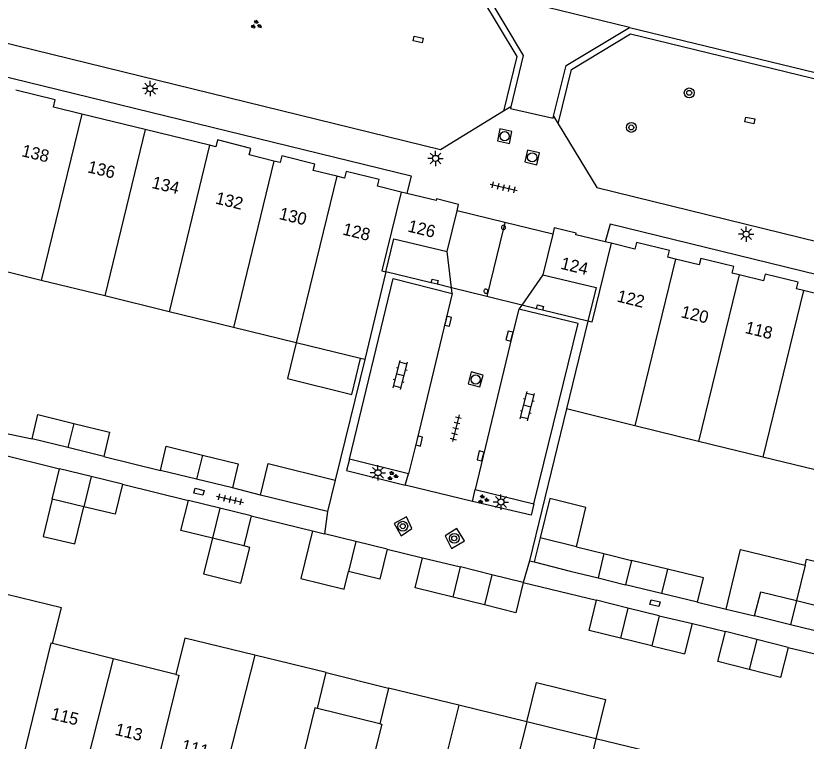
# Model space of a CAD drawing. Extents: x 125000 to 129004, y 397500 to 399008.
# Drawn here: x 126372.5 to 126436.9, y 398378.8 to 398437.9 of the extents above; entities that cross this region are included whole.
import ezdxf

# ---------------------------------------------------------------- set-up
doc = ezdxf.new("R2010")
doc.units = 0
for name, color, linetype in [('gg-afsc-erfafscheiding', 7, 'Continuous'), ('gg-afsc-hekwerk', 7, 'Continuous'), ('gg-anno-huisnummerreeks BGT', 7, 'Continuous'), ('gg-bbg-bijgebouw', 7, 'Continuous'), ('gg-bbg-gedigitaliseerde bijgebouw', 7, 'Continuous'), ('gg-bbg-hoofdgebouw', 7, 'Continuous'), ('gg-bbg-luifel en loopbrug', 7, 'Continuous'), ('gg-bbg-onder overbouw', 7, 'Continuous'), ('gg-bbg-pand overbouw', 7, 'Continuous'), ('gg-bbg-pilaar onder overbouw', 7, 'Continuous'), ('gg-bbg-pilaar pand', 7, 'Continuous'), ('gg-bbg-tussenscheiding', 7, 'Continuous'), ('gg-bbg-tussenscheiding niveau 01', 7, 'Continuous'), ('gg-knt-verharding', 7, 'Continuous'), ('gt-grn-weggrens', 7, 'Continuous'), ('gt-symb-boom', 7, 'Continuous'), ('gt-symb-groenvak', 7, 'Continuous'), ('gt-symb-klinker verharding', 7, 'Continuous'), ('gt-symb-kolk', 7, 'Continuous'), ('gt-symb-kolk center center', 7, 'Continuous'), ('gt-symb-lichtmast', 7, 'Continuous'), ('gt-symb-rioolschacht', 7, 'Continuous'), ('gt-symb-tegel verharding', 7, 'Continuous')]:
    doc.layers.add(name, color=color, linetype=linetype)

# ---------------------------------------------------------------- blocks, each defined once
blk = doc.blocks.new('gt0-TEG1')
at = {"layer": 'gt-symb-tegel verharding'}
for p, q in [((-1.125, 0), (1.125, 0)), ((-0.9, -0.25), (-0.9, 0.25)), ((-0.45, -0.25), (-0.45, 0.25)), ((0, -0.25), (0, 0.25)), ((0.45, -0.25), (0.45, 0.25)), ((0.9, -0.25), (0.9, 0.25))]:
    blk.add_line(p, q, dxfattribs=at)
blk = doc.blocks.new('gt0-RS')
at = {"layer": 'gt-symb-rioolschacht'}
blk.add_lwpolyline([(-0.5, -0.5), (0.5, -0.5), (0.5, 0.5), (-0.5, 0.5)], close=True, dxfattribs=at)
blk.add_circle((0, 0), 0.375, dxfattribs=at)
blk = doc.blocks.new('gt0-LMAST')
at = {"layer": 'gt-symb-lichtmast'}
for p, q in [((-0.182, 0.173), (-0.447, 0.438)), ((-0.005, 0.246), (-0.005, 0.621)), ((0.172, 0.173), (0.437, 0.438)), ((-0.255, -0.004), (-0.63, -0.004)), ((-0.182, -0.181), (-0.447, -0.446)), ((-0.005, -0.254), (-0.005, -0.629)), ((0.437, -0.446), (0.172, -0.181)), ((0.245, -0.004), (0.62, -0.004))]:
    blk.add_line(p, q, dxfattribs=at)
blk.add_circle((-0.005, -0.004), 0.25, dxfattribs=at)
blk = doc.blocks.new('gt0-GRVAK')
at = {"layer": 'gt-symb-groenvak'}
for p, q in [((-0.11, 0.189), (-0.228, 0.24)), ((-0.182, 0.153), (0.088, 0.153)), ((-0.091, 0.211), (-0.156, 0.322)), ((-0.047, 0.214), (-0.047, 0.393)), ((-0.004, 0.211), (0.061, 0.322)), ((0.015, 0.189), (0.133, 0.24)), ((0.262, -0.052), (0.197, 0.059)), ((0.305, -0.049), (0.305, 0.13)), ((0.349, -0.052), (0.414, 0.059)), ((-0.245, -0.228), (-0.363, -0.177)), ((-0.318, -0.264), (-0.047, -0.264)), ((-0.226, -0.206), (-0.291, -0.095)), ((-0.183, -0.203), (-0.183, -0.024)), ((-0.139, -0.206), (-0.074, -0.095)), ((-0.12, -0.228), (-0.002, -0.177)), ((0.243, -0.074), (0.125, -0.023)), ((0.17, -0.11), (0.441, -0.11)), ((0.368, -0.074), (0.486, -0.023))]:
    blk.add_line(p, q, dxfattribs=at)
blk = doc.blocks.new('gt0-KL1')
at = {"layer": 'gt-symb-klinker verharding'}
for p, q in [((-1.15, 0.3), (1.15, 0.3)), ((-1, -0.3), (-1, 0.3)), ((-0.5, 0.3), (-0.5, 0.45)), ((0, -0.3), (0, 0.3)), ((0.5, 0.3), (0.5, 0.45)), ((1, -0.3), (1, 0.3)), ((-1.15, -0.3), (1.15, -0.3)), ((-0.5, -0.45), (-0.5, -0.3)), ((0.5, -0.45), (0.5, -0.3))]:
    blk.add_line(p, q, dxfattribs=at)
blk = doc.blocks.new('gt0-KOLK')
at = {"layer": 'gt-symb-kolk'}
blk.add_lwpolyline([(0, 0), (0.375, 0), (0.375, 0.4), (-0.375, 0.4), (-0.375, 0), (0, 0)], dxfattribs=at)
blk = doc.blocks.new('gt0-KOLKCC')
at = {"layer": 'gt-symb-kolk center center'}
blk.add_lwpolyline([(-0.375, 0.2), (0.375, 0.2), (0.375, -0.2), (-0.375, -0.2)], close=True, dxfattribs=at)
blk = doc.blocks.new('gt0-BOOM')
at = {"layer": 'gt-symb-boom'}
for radius in [0.4, 0.2]:
    blk.add_circle((0, 0), radius, dxfattribs=at)

msp = doc.modelspace()

# ---------------------------------------------------------------- linework, layer by layer
at = {"layer": 'gg-afsc-erfafscheiding'}
for p, q in [((126371.518, 398403.919), (126373.842, 398403.427)), ((126365.71, 398403.532), (126376.088, 398400.968)), ((126379.693, 398401.978), (126384.31, 398400.845)), ((126381.211, 398399.729), (126386.578, 398398.407)), ((126391.695, 398397.156), (126396.693, 398395.93)), ((126402.786, 398394.434), (126405.654, 398393.738)), ((126413.87, 398391.702), (126419.835, 398390.263)), ((126428.068, 398390.118), (126430.398, 398389.556)), ((126427.652, 398388.366), (126430.346, 398387.722)), ((126435.457, 398386.425), (126440.82, 398385.139))]:
    msp.add_line(p, q, dxfattribs=at)
at = {"layer": 'gg-afsc-hekwerk'}
for p, q in [((126400.948, 398409.876), (126398.544, 398400.063)), ((126417.392, 398405.851), (126414.392, 398393.482)), ((126414.392, 398393.482), (126414.761, 398393.389))]:
    msp.add_line(p, q, dxfattribs=at)
at = {"layer": 'gg-bbg-bijgebouw'}
for p, q in [((126376.768, 398402.702), (126373.842, 398403.427)), ((126379.693, 398401.978), (126376.768, 398402.702)), ((126375.493, 398398.509), (126376.088, 398400.968)), ((126378.65, 398400.348), (126376.088, 398400.968)), ((126381.211, 398399.729), (126378.65, 398400.348)), ((126387.243, 398400.133), (126384.31, 398400.845)), ((126390.175, 398399.422), (126387.243, 398400.133)), ((126398.544, 398400.063), (126397.907, 398397.505)), ((126378.055, 398397.889), (126375.493, 398398.509)), ((126389.137, 398397.781), (126386.578, 398398.407)), ((126397.907, 398397.505), (126392.453, 398398.835)), ((126391.695, 398397.156), (126389.137, 398397.781)), ((126391.695, 398397.156), (126391.094, 398394.698)), ((126391.094, 398394.698), (126388.536, 398395.323)), ((126400.225, 398395.063), (126397.664, 398395.692)), ((126415.259, 398395.367), (126414.761, 398393.389)), ((126418.2, 398394.627), (126415.259, 398395.367)), ((126402.786, 398394.434), (126400.225, 398395.063)), ((126414.761, 398393.389), (126417.702, 398392.649)), ((126422.697, 398393.515), (126422.213, 398391.537)), ((126425.625, 398392.806), (126422.697, 398393.515)), ((126408.146, 398390.529), (126408.761, 398392.983)), ((126411.316, 398392.342), (126408.761, 398392.983)), ((126413.87, 398391.702), (126411.316, 398392.342)), ((126425.141, 398390.827), (126422.213, 398391.537)), ((126428.068, 398390.118), (126425.141, 398390.827)), ((126410.7, 398389.888), (126408.146, 398390.529)), ((126422.397, 398389.636), (126419.835, 398390.263)), ((126424.958, 398389.009), (126422.397, 398389.636)), ((126424.958, 398389.009), (126424.356, 398386.551)), ((126435.656, 398388.268), (126432.728, 398388.994)), ((126438.584, 398387.541), (126435.656, 398388.268)), ((126432.902, 398387.073), (126430.346, 398387.722)), ((126424.356, 398386.551), (126421.795, 398387.178)), ((126435.457, 398386.425), (126432.902, 398387.073))]:
    msp.add_line(p, q, dxfattribs=at)
for points in [[(126373.842, 398403.427), (126374.311, 398405.404), (126377.248, 398404.677)], [(126377.248, 398404.677), (126380.16, 398403.957), (126379.693, 398401.978)], [(126384.31, 398400.845), (126384.778, 398402.816), (126387.722, 398402.103)], [(126387.722, 398402.103), (126390.646, 398401.395), (126390.175, 398399.422)], [(126392.453, 398398.835), (126393.079, 398401.4), (126398.544, 398400.063)], [(126381.211, 398399.729), (126380.616, 398397.27), (126378.055, 398397.889)], [(126388.536, 398395.323), (126385.977, 398395.949), (126386.578, 398398.407)], [(126402.786, 398394.434), (126402.182, 398391.977), (126399.621, 398392.606)], [(126428.068, 398390.118), (126428.552, 398392.097), (126425.625, 398392.806)], [(126413.87, 398391.702), (126413.255, 398389.248), (126410.7, 398389.888)], [(126432.728, 398388.994), (126433.23, 398390.961), (126436.139, 398390.241)], [(126421.795, 398387.178), (126419.233, 398387.806), (126419.835, 398390.263)], [(126436.139, 398390.241), (126439.077, 398389.514), (126438.584, 398387.541)], [(126432.28, 398384.621), (126429.724, 398385.27), (126430.346, 398387.722)], [(126435.457, 398386.425), (126434.835, 398383.973), (126432.28, 398384.621)]]:
    msp.add_lwpolyline(points, dxfattribs=at)
at = {"layer": 'gg-bbg-gedigitaliseerde bijgebouw'}
for p, q in [((126396.693, 398395.93), (126397.664, 398395.692)), ((126418.2, 398394.627), (126420.449, 398394.071)), ((126420.449, 398394.071), (126419.965, 398392.091)), ((126417.702, 398392.649), (126419.965, 398392.091))]:
    msp.add_line(p, q, dxfattribs=at)
msp.add_lwpolyline([(126396.693, 398395.93), (126395.745, 398392.043), (126399.274, 398391.182), (126399.621, 398392.606)], dxfattribs=at)
at = {"layer": 'gg-bbg-hoofdgebouw'}
for p, q in [((126383.071, 398428.614), (126377.891, 398429.879)), ((126388.308, 398427.336), (126383.071, 398428.614)), ((126404.375, 398423.413), (126403.918, 398423.525)), ((126421.026, 398419.35), (126420.559, 398419.465)), ((126402.676, 398417.039), (126400.948, 398409.876)), ((126379.774, 398415.061), (126374.594, 398416.329)), ((126441.969, 398414.219), (126436.711, 398415.504)), ((126385.01, 398413.779), (126379.774, 398415.061)), ((126390.25, 398412.496), (126385.01, 398413.779)), ((126419.136, 398412.997), (126417.392, 398405.851)), ((126395.372, 398411.241), (126390.25, 398412.496)), ((126400.618, 398409.957), (126395.372, 398411.241)), ((126400.948, 398409.876), (126400.618, 398409.957)), ((126417.722, 398405.77), (126417.392, 398405.851)), ((126422.971, 398404.483), (126417.722, 398405.77)), ((126428.153, 398403.211), (126422.971, 398404.483)), ((126433.407, 398401.925), (126428.153, 398403.211)), ((126438.665, 398400.638), (126433.407, 398401.925)), ((126380.453, 398385.499), (126375.511, 398386.74)), ((126397.813, 398384.373), (126391.983, 398385.794)), ((126385.546, 398384.221), (126380.453, 398385.499)), ((126397.094, 398381.454), (126397.813, 398384.373)), ((126402.902, 398383.114), (126402.184, 398380.2)), ((126408.627, 398381.714), (126402.902, 398383.114)), ((126414.158, 398380.361), (126408.627, 398381.714)), ((126402.184, 398380.2), (126397.094, 398381.454)), ((126419.787, 398378.984), (126414.158, 398380.361)), ((126424.952, 398377.721), (126419.787, 398378.984))]:
    msp.add_line(p, q, dxfattribs=at)
for points in [[(126377.891, 398429.879), (126375.577, 398430.444), (126375.722, 398431.041), (126372.508, 398431.823)], [(126393.548, 398426.056), (126391.543, 398426.546), (126391.678, 398427.07), (126388.95, 398427.773), (126388.806, 398427.214), (126388.308, 398427.336)], [(126398.671, 398424.807), (126396.75, 398425.278), (126396.881, 398425.811), (126394.201, 398426.469), (126394.069, 398425.929), (126393.548, 398426.056)], [(126403.918, 398423.525), (126401.981, 398423.998), (126402.115, 398424.546), (126399.446, 398425.201), (126399.311, 398424.65), (126398.671, 398424.807)], [(126408.476, 398421.995), (126408.604, 398422.518), (126406.806, 398422.964), (126406.772, 398422.828), (126404.375, 398423.413)], [(126374.594, 398416.329), (126369.021, 398417.694), (126369.854, 398421.033)], [(126420.559, 398419.465), (126418.16, 398420.053), (126418.193, 398420.189), (126416.398, 398420.612), (126416.275, 398420.1)], [(126426.275, 398418.063), (126425.65, 398418.216), (126425.781, 398418.759), (126423.093, 398419.408), (126422.964, 398418.875), (126421.026, 398419.35)], [(126431.457, 398416.792), (126430.892, 398416.93), (126431.023, 398417.469), (126428.335, 398418.122), (126428.206, 398417.589), (126426.275, 398418.063)], [(126436.711, 398415.504), (126436.136, 398415.645), (126436.268, 398416.186), (126433.586, 398416.842), (126433.454, 398416.302), (126431.457, 398416.792)], [(126375.511, 398386.74), (126376.242, 398389.651), (126370.638, 398391.019)], [(126391.983, 398385.794), (126386.289, 398387.181), (126385.546, 398384.221)]]:
    msp.add_lwpolyline(points, dxfattribs=at)
at = {"layer": 'gg-bbg-luifel en loopbrug'}
for p, q in [((126420.449, 398394.071), (126422.697, 398393.515)), ((126405.654, 398393.738), (126408.761, 398392.983)), ((126436.842, 398393.136), (126436.139, 398390.241)), ((126419.965, 398392.091), (126422.213, 398391.537)), ((126430.398, 398389.556), (126432.728, 398388.994)), ((126424.958, 398389.009), (126427.652, 398388.366)), ((126397.813, 398384.373), (126402.902, 398383.114))]:
    msp.add_line(p, q, dxfattribs=at)
for points in [[(126395.372, 398411.241), (126394.659, 398408.327), (126399.905, 398407.043), (126400.618, 398409.957)], [(126375.493, 398398.509), (126374.758, 398395.472), (126377.32, 398394.852), (126378.055, 398397.889)], [(126418.2, 398394.627), (126418.983, 398397.833), (126416.037, 398398.552), (126415.259, 398395.367)], [(126388.536, 398395.323), (126387.824, 398392.409), (126390.868, 398391.665), (126391.58, 398394.579), (126391.094, 398394.698)], [(126430.398, 398389.556), (126431.578, 398394.415), (126436.842, 398393.136)], [(126408.146, 398390.529), (126405.055, 398391.284), (126405.654, 398393.738)], [(126436.842, 398393.136), (126436.96, 398393.622), (126442.188, 398392.352)], [(126424.356, 398386.551), (126427.048, 398385.893), (126427.652, 398388.366)], [(126414.158, 398380.361), (126414.941, 398383.567), (126420.571, 398382.191), (126419.787, 398378.984)]]:
    msp.add_lwpolyline(points, dxfattribs=at)
at = {"layer": 'gg-bbg-onder overbouw'}
for p, q in [((126407.661, 398418.673), (126408.476, 398421.995)), ((126416.275, 398420.1), (126415.478, 398416.776))]:
    msp.add_line(p, q, dxfattribs=at)
for points in [[(126402.676, 398417.039), (126403.322, 398419.719), (126407.661, 398418.673)], [(126415.478, 398416.776), (126419.806, 398415.74), (126419.136, 398412.997)]]:
    msp.add_lwpolyline(points, dxfattribs=at)
at = {"layer": 'gg-bbg-pand overbouw'}
for p, q in [((126412.376, 398421.047), (126408.476, 398421.995)), ((126416.275, 398420.1), (126412.376, 398421.047)), ((126406.374, 398416.132), (126402.676, 398417.039)), ((126408.026, 398415.726), (126406.859, 398416.013)), ((126410.906, 398415.019), (126408.026, 398415.726)), ((126413.751, 398414.319), (126410.906, 398415.019)), ((126414.953, 398414.024), (126413.751, 398414.319)), ((126419.136, 398412.997), (126415.437, 398413.905))]:
    msp.add_line(p, q, dxfattribs=at)
at = {"layer": 'gg-bbg-pilaar onder overbouw'}
for points in [[(126412.316, 398420.804), (126412.308, 398420.808), (126412.256, 398420.816), (126412.203, 398420.808), (126412.156, 398420.784), (126412.118, 398420.746), (126412.094, 398420.698), (126412.086, 398420.646), (126412.094, 398420.593), (126412.118, 398420.546), (126412.156, 398420.508), (126412.204, 398420.484), (126412.237, 398420.479)], [(126412.237, 398420.479), (126412.256, 398420.476), (126412.309, 398420.484), (126412.356, 398420.508), (126412.394, 398420.546), (126412.418, 398420.594), (126412.426, 398420.646), (126412.418, 398420.699), (126412.394, 398420.746), (126412.356, 398420.784), (126412.316, 398420.804)], [(126406.374, 398416.132), (126406.446, 398416.441), (126406.939, 398416.32), (126406.859, 398416.013)], [(126410.747, 398415.298), (126410.797, 398415.281), (126410.851, 398415.281), (126410.901, 398415.297), (126410.944, 398415.329), (126410.975, 398415.372), (126410.992, 398415.422), (126410.992, 398415.476), (126410.976, 398415.526), (126410.944, 398415.569), (126410.901, 398415.6), (126410.851, 398415.617), (126410.797, 398415.617), (126410.747, 398415.601), (126410.704, 398415.569), (126410.673, 398415.526), (126410.656, 398415.476), (126410.656, 398415.422), (126410.672, 398415.372), (126410.704, 398415.329), (126410.747, 398415.298)], [(126414.953, 398414.024), (126415.025, 398414.333), (126415.518, 398414.212), (126415.437, 398413.905)]]:
    msp.add_lwpolyline(points, dxfattribs=at)
at = {"layer": 'gg-bbg-pilaar pand'}
for p, q in [((126406.859, 398416.013), (126406.374, 398416.132)), ((126415.437, 398413.905), (126414.953, 398414.024))]:
    msp.add_line(p, q, dxfattribs=at)
at = {"layer": 'gg-bbg-tussenscheiding'}
for p, q in [((126377.891, 398429.879), (126374.594, 398416.329)), ((126383.071, 398428.614), (126379.774, 398415.061)), ((126388.308, 398427.336), (126385.01, 398413.779)), ((126393.548, 398426.056), (126390.25, 398412.496)), ((126398.671, 398424.807), (126395.372, 398411.241)), ((126426.275, 398418.063), (126422.971, 398404.483)), ((126431.457, 398416.792), (126428.153, 398403.211)), ((126436.711, 398415.504), (126433.407, 398401.925)), ((126377.248, 398404.677), (126376.768, 398402.702)), ((126387.722, 398402.103), (126387.243, 398400.133)), ((126378.65, 398400.348), (126378.055, 398397.889)), ((126389.137, 398397.781), (126388.536, 398395.323)), ((126400.225, 398395.063), (126399.621, 398392.606)), ((126425.625, 398392.806), (126425.141, 398390.827)), ((126411.316, 398392.342), (126410.7, 398389.888)), ((126436.139, 398390.241), (126435.656, 398388.268)), ((126422.397, 398389.636), (126421.795, 398387.178)), ((126432.902, 398387.073), (126432.28, 398384.621)), ((126391.983, 398385.794), (126388.903, 398373.653)), ((126380.453, 398385.499), (126378.12, 398376.304)), ((126408.627, 398381.714), (126405.55, 398369.585)), ((126414.158, 398380.361), (126411.084, 398368.242)), ((126419.787, 398378.984), (126416.811, 398366.835))]:
    msp.add_line(p, q, dxfattribs=at)
for points in [[(126403.918, 398423.525), (126402.359, 398417.117), (126402.676, 398417.039)], [(126421.026, 398419.35), (126419.461, 398412.917), (126419.136, 398412.997)], [(126375.511, 398386.74), (126375.366, 398386.777), (126373.127, 398377.524)], [(126385.546, 398384.221), (126385.805, 398384.156), (126383.56, 398374.975)], [(126397.094, 398381.454), (126396.892, 398381.504), (126394.619, 398372.26)], [(126402.184, 398380.2), (126402.337, 398380.162), (126399.998, 398370.942)]]:
    msp.add_lwpolyline(points, dxfattribs=at)
at = {"layer": 'gg-bbg-tussenscheiding niveau 01'}
for p, q in [((126412.376, 398421.047), (126412.316, 398420.804)), ((126412.237, 398420.479), (126410.906, 398415.019)), ((126412.316, 398420.804), (126412.237, 398420.479))]:
    msp.add_line(p, q, dxfattribs=at)
at = {"layer": 'gg-knt-verharding'}
for p, q in [((126422.515, 398436.946), (126477.448, 398423.561)), ((126422.597, 398436.411), (126485.043, 398421.203)), ((126412.871, 398430.476), (126412.268, 398430.107)), ((126416.347, 398429.699), (126416.713, 398429.094)), ((126404.513, 398400.578), (126399.721, 398401.766)), ((126404.258, 398399.654), (126404.513, 398400.578)), ((126392.453, 398398.835), (126390.175, 398399.422)), ((126409.744, 398398.321), (126409.944, 398399.282)), ((126409.944, 398399.282), (126414.744, 398398.131))]:
    msp.add_line(p, q, dxfattribs=at)
for points in [[(126410.8, 398439.808), (126413.875, 398434.647), (126412.871, 398430.476)], [(126410.478, 398439.372), (126413.341, 398434.566), (126412.268, 398430.107)], [(126412.268, 398430.107), (126407.121, 398426.962), (126365.357, 398437.196)], [(126416.347, 398429.699), (126417.362, 398433.824), (126422.515, 398436.946)], [(126416.713, 398429.094), (126417.798, 398433.504), (126422.597, 398436.411)], [(126364.724, 398434.614), (126404.744, 398424.843), (126404.375, 398423.413)], [(126412.871, 398430.476), (126412.834, 398430.322), (126416.308, 398429.541), (126416.347, 398429.699)], [(126416.713, 398429.094), (126419.862, 398423.885), (126481.608, 398408.756), (126486.866, 398411.927)], [(126478.982, 398405.136), (126479.329, 398406.612), (126420.94, 398420.898), (126420.559, 398419.465)], [(126399.721, 398401.766), (126403.271, 398416.492), (126408.084, 398415.26)], [(126408.084, 398415.26), (126405.193, 398403.292), (126404.513, 398400.578)], [(126413.514, 398413.982), (126412.942, 398411.739), (126409.944, 398399.282)], [(126414.744, 398398.131), (126418.341, 398412.815), (126413.514, 398413.982)], [(126399.721, 398401.766), (126399.461, 398400.831), (126404.258, 398399.654)], [(126414.744, 398398.131), (126414.508, 398397.198), (126409.744, 398398.321)], [(126403.93, 398395.516), (126404.803, 398396.127), (126404.359, 398397.076), (126403.343, 398396.512), (126403.93, 398395.516)], [(126409.075, 398395.113), (126408.459, 398396.114), (126407.494, 398395.52), (126408.018, 398394.489), (126409.075, 398395.113)]]:
    msp.add_lwpolyline(points, dxfattribs=at)
at = {"layer": 'gt-grn-weggrens'}
for p, q in [((126422.515, 398436.946), (126410.8, 398439.808)), ((126408.026, 398415.726), (126407.661, 398418.673)), ((126415.478, 398416.776), (126413.751, 398414.319)), ((126408.084, 398415.26), (126408.026, 398415.726)), ((126413.751, 398414.319), (126413.514, 398413.982)), ((126409.744, 398398.321), (126404.258, 398399.654)), ((126397.907, 398397.505), (126397.664, 398395.692)), ((126414.392, 398393.482), (126413.87, 398391.702))]:
    msp.add_line(p, q, dxfattribs=at)

# ---------------------------------------------------------------- block references
at = {"layer": 'gt-symb-boom'}
for p in [(126427.396, 398431.607), (126422.672, 398428.791), (126404.053, 398396.3), (126408.247, 398395.312)]:
    msp.add_blockref('gt0-BOOM', p, dxfattribs=at)
at = {"layer": 'gt-symb-groenvak', "rotation": -13.411071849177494}
msp.add_blockref('gt0-GRVAK', (126392.101, 398437.154), dxfattribs=at)
at = {"layer": 'gt-symb-groenvak'}
for p in [(126403.206, 398400.399), (126410.594, 398398.484)]:
    msp.add_blockref('gt0-GRVAK', p, dxfattribs=at)
at = {"layer": 'gt-symb-klinker verharding'}
for p, rotation in [((126403.854, 398408.618), 75.51896562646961), ((126414.205, 398406.083), 75.57446821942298)]:
    msp.add_blockref('gt0-KL1', p, dxfattribs=dict(at, rotation=rotation))
at = {"layer": 'gt-symb-kolk'}
for p, rotation in [((126407.549, 398413.047), -103.59156043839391), ((126412.942, 398411.739), 75.69972255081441), ((126405.193, 398403.292), -103.59156043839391), ((126410.584, 398401.983), 76.40843956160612)]:
    msp.add_blockref('gt0-KOLK', p, dxfattribs=dict(at, rotation=rotation))
at = {"layer": 'gt-symb-kolk center center'}
for p, rotation in [((126405.305, 398435.959), -13.007504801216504), ((126432.322, 398429.366), 168.11724113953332), ((126387.444, 398399.11), -13.82779503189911), ((126424.607, 398390.031), -13.64723833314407)]:
    msp.add_blockref('gt0-KOLKCC', p, dxfattribs=dict(at, rotation=rotation))
at = {"layer": 'gt-symb-lichtmast'}
for p in [(126383.468, 398431.959), (126406.725, 398426.269), (126432.041, 398420.099), (126402.035, 398400.656), (126412.055, 398398.277)]:
    msp.add_blockref('gt0-LMAST', p, dxfattribs=at)
at = {"layer": 'gt-symb-rioolschacht'}
for p, rotation in [((126412.354, 398428.075), 167.8812396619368), ((126414.601, 398426.352), 167.22875743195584), ((126409.989, 398408.257), -105.064233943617)]:
    msp.add_blockref('gt0-RS', p, dxfattribs=dict(at, rotation=rotation))
at = {"layer": 'gt-symb-tegel verharding'}
for p, rotation in [((126412.276, 398423.909), -13.411071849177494), ((126408.364, 398404.283), -103.95282331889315), ((126389.976, 398398.488), -13.063337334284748)]:
    msp.add_blockref('gt0-TEG1', p, dxfattribs=dict(at, rotation=rotation))

# ---------------------------------------------------------------- texts
at = {"layer": 'gg-anno-huisnummerreeks BGT'}
for s, rotation, p in [('138', 346.3, (126372.927, 398426.458)), ('136', 346.3, (126378.307, 398425.144)), ('134', 346.3, (126383.533, 398423.869)), ('132', 346.3, (126388.728, 398422.6)), ('130', 346.3, (126393.912, 398421.335)), ('128', 346.3, (126399.094, 398420.07)), ('126', 346.3, (126404.401, 398420.318)), ('124', 346.2, (126416.851, 398417.285)), ('122', 346.2, (126421.447, 398414.614)), ('120', 346.2, (126426.662, 398413.335)), ('118', 346.2, (126431.881, 398412.055)), ('115', 346.3, (126375.322, 398380.59)), ('113', 346.3, (126380.538, 398379.315)), ('111', 346.1, (126385.941, 398377.992))]:
    msp.add_text(s, height=1, rotation=rotation, dxfattribs=at).set_placement(p)

doc.saveas('drawing.dxf')
